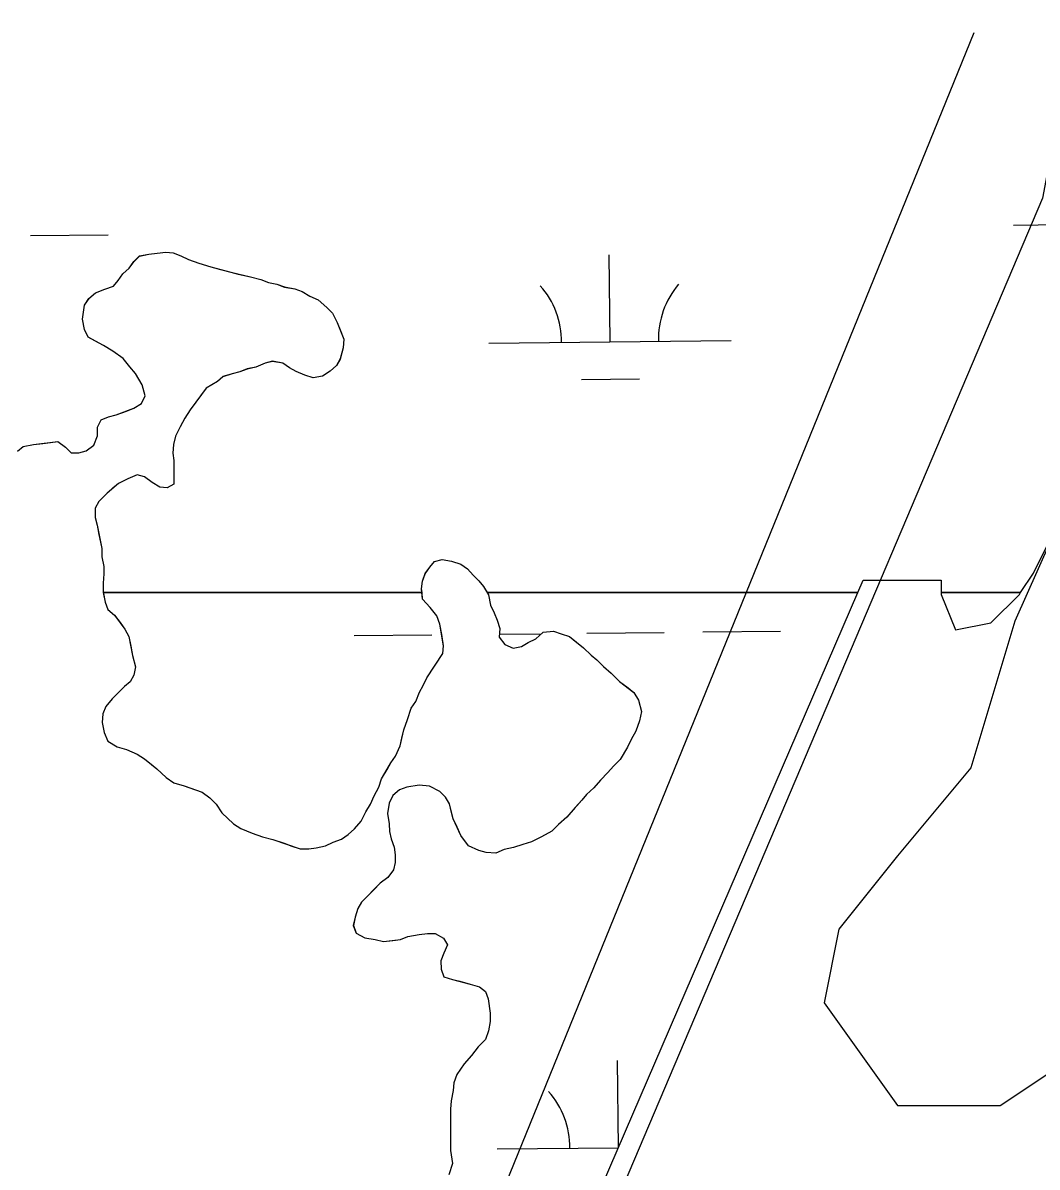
# Model space of a CAD drawing. Extents: x 3734862 to 3772949, y 391520 to 417239.
# Drawn here: x 3749254.6 to 3749673.5, y 411429.8 to 411902.3 of the extents above; entities that cross this region are included whole.
import ezdxf

# ---------------------------------------------------------------- set-up
doc = ezdxf.new("R2010")
doc.units = 0
doc.layers.add('V-TOPO-SHOR', color=7, linetype='Continuous')
doc.layers.add('V-WETL-SWMP', color=7, linetype='Continuous')

msp = doc.modelspace()

# ---------------------------------------------------------------- linework, layer by layer
at = {"layer": 'V-TOPO-SHOR'}
msp.add_line((3749269.24, 410968.73), (3749647.52, 411898.31), dxfattribs=at)
for points in [[(3749689.37, 411902.29), (3749675.69, 411829.9), (3749438.26, 411270.54), (3749434.24, 411194.08), (3749518.74, 411157.86), (3749659.59, 411113.6), (3749712.85, 411097.51)], [(3749252.44, 411725.37), (3749254.75, 411727.32), (3749259.02, 411728.13), (3749262.9, 411728.54), (3749266, 411728.95), (3749269.1, 411729.36), (3749272.22, 411727.05), (3749274.56, 411724.73), (3749277.67, 411724.76), (3749280.77, 411725.55), (3749283.86, 411727.9), (3749285.39, 411731.79), (3749285.36, 411735.29), (3749286.9, 411738.4), (3749289.99, 411739.58), (3749293.09, 411740.38), (3749297.35, 411741.96), (3749300.45, 411743.14), (3749303.54, 411745.1), (3749305.07, 411748.22), (3749303.88, 411752.87), (3749301.13, 411757.51), (3749298.79, 411760.21), (3749296.05, 411763.68), (3749291.76, 411766.76), (3749287.86, 411769.06), (3749284.36, 411770.98), (3749281.63, 411772.52), (3749280.06, 411775.61), (3749279.25, 411779.88), (3749279.99, 411785.7), (3749281.92, 411788.43), (3749284.62, 411790.78), (3749288.49, 411792.35), (3749291.97, 411793.54), (3749293.9, 411795.88), (3749295.82, 411798.61), (3749298.52, 411800.96), (3749300.45, 411803.69), (3749302.76, 411806.03), (3749306.64, 411806.83), (3749310.13, 411807.24), (3749313.62, 411807.65), (3749316.72, 411807.28), (3749319.83, 411806.14), (3749322.95, 411804.61), (3749327.23, 411803.08), (3749332.29, 411801.56), (3749336.17, 411800.42), (3749340.45, 411799.29), (3749343.56, 411798.53), (3749348.61, 411797.4), (3749352.89, 411796.26), (3749356, 411795.12), (3749359.5, 411794.36), (3749362.61, 411793.22), (3749366.88, 411792.47), (3749370, 411791.33), (3749373.11, 411789.41), (3749376.62, 411787.88), (3749380.13, 411784.79), (3749382.47, 411782.48), (3749384.44, 411778.61), (3749385.62, 411775.52), (3749387.2, 411771.65), (3749386.83, 411768.15), (3749385.7, 411763.49), (3749384.17, 411760.76), (3749381.46, 411758.41), (3749378.37, 411756.45), (3749374.49, 411755.65), (3749370.99, 411756.79), (3749367.49, 411758.32), (3749364.76, 411759.86), (3749362.03, 411761.78), (3749357.76, 411762.53), (3749354.66, 411761.73), (3749350.79, 411760.16)], [(3749350.79, 411760.16), (3749347.3, 411759.36), (3749344.21, 411758.17), (3749341.11, 411757.38), (3749337.23, 411756.19), (3749334.92, 411754.23), (3749330.28, 411751.48), (3749328.35, 411748.76), (3749326.05, 411745.64), (3749323.74, 411742.52), (3749321.43, 411739.01), (3749319.51, 411735.5), (3749317.6, 411731.61), (3749316.85, 411728.11), (3749316.48, 411724.62), (3749316.89, 411721.52), (3749316.91, 411718.41), (3749316.93, 411715.31), (3749316.95, 411711.81), (3749314.24, 411710.24), (3749311.14, 411710.61), (3749308.02, 411712.53), (3749304.9, 411714.84), (3749301.79, 411715.6), (3749297.92, 411714.02), (3749294.05, 411712.05), (3749291.73, 411710.1), (3749289.42, 411708.14), (3749285.95, 411704.63), (3749284.41, 411701.9), (3749284.44, 411698.02), (3749285.23, 411694.92), (3749286.04, 411691.05), (3749287.24, 411685.23), (3749287.26, 411681.74), (3749288.06, 411677.86), (3749288.08, 411674.76), (3749287.72, 411670.88), (3749287.74, 411667.38), (3749288.54, 411663.12), (3749289.73, 411660.02), (3749292.46, 411657.71), (3749294.81, 411654.62), (3749296.77, 411651.92), (3749298.34, 411648.82), (3749299.14, 411644.95), (3749299.94, 411641.07), (3749301.14, 411636.42), (3749300.38, 411632.92), (3749298.85, 411630.2), (3749296.53, 411628.24), (3749294.22, 411625.9), (3749291.52, 411623.16), (3749288.82, 411620.04), (3749287.68, 411616.93), (3749287.31, 411613.43), (3749288.12, 411609.17), (3749289.69, 411605.69), (3749293.59, 411603.38), (3749297.47, 411602.24), (3749301.75, 411600.33), (3749304.87, 411598.41), (3749307.6, 411596.1), (3749309.95, 411594.17), (3749313.85, 411590.71), (3749316.97, 411588.4), (3749321.24, 411587.26), (3749325.52, 411585.74), (3749328.64, 411584.59), (3749331.75, 411582.29), (3749334.49, 411579.59), (3749336.84, 411576.11), (3749339.19, 411573.79), (3749341.53, 411571.48), (3749344.65, 411569.56), (3749349.31, 411567.65), (3749353.59, 411566.12), (3749357.87, 411564.99), (3749362.54, 411563.47), (3749365.65, 411562.32), (3749369.15, 411561.18), (3749372.64, 411561.2), (3749375.74, 411561.61), (3749379.62, 411562.41), (3749382.71, 411563.98), (3749386.2, 411565.17), (3749388.9, 411567.13), (3749391.6, 411569.47), (3749394.3, 411572.6), (3749396.22, 411576.49), (3749398.14, 411579.61), (3749399.67, 411583.11), (3749401.58, 411586.61), (3749402.73, 411590.11), (3749405.03, 411594.01), (3749406.57, 411596.74), (3749408.49, 411599.47), (3749410.4, 411603.75), (3749411.16, 411606.86), (3749411.91, 411610.35), (3749413.44, 411614.64)], [(3749688.59, 411709.85), (3749664.34, 411655.28), (3749646.16, 411594.66), (3749615.84, 411558.28), (3749591.59, 411527.97), (3749585.53, 411497.65), (3749615.84, 411455.21), (3749658.28, 411455.21), (3749712.85, 411491.59)], [(3749413.44, 411614.64), (3749414.96, 411619.3), (3749416.88, 411622.03), (3749418.41, 411625.92), (3749419.94, 411628.65), (3749421.48, 411631.76), (3749428.01, 411641.89), (3749428.38, 411645), (3749427.57, 411649.65), (3749426.77, 411653.92), (3749425.58, 411657.4), (3749422.84, 411660.88), (3749419.71, 411664.35), (3749419.3, 411668.62), (3749419.67, 411671.73), (3749420.81, 411674.84), (3749422.73, 411677.57), (3749424.66, 411679.91), (3749427.76, 411680.7), (3749431.64, 411679.95), (3749435.53, 411678.81), (3749438.26, 411676.89), (3749440.61, 411674.19), (3749442.95, 411671.87), (3749444.91, 411669.56), (3749446.87, 411666.08), (3749447.67, 411661.82), (3749449.24, 411658.72), (3749450.43, 411655.62), (3749451.62, 411652.14), (3749451.25, 411648.64), (3749453.6, 411645.55), (3749457.1, 411644.02), (3749460.59, 411644.82), (3749463.29, 411646.39), (3749466.39, 411647.96), (3749469.48, 411650.7), (3749473.74, 411651.12), (3749476.85, 411649.97), (3749480.35, 411648.83), (3749482.7, 411646.9), (3749486.21, 411644.21), (3749489.33, 411641.13), (3749491.67, 411639.2), (3749494.41, 411636.5), (3749497.53, 411633.8), (3749501.04, 411630.33), (3749504.55, 411627.64), (3749506.9, 411625.72), (3749508.85, 411622.62), (3749510.05, 411617.97), (3749509.3, 411614.09), (3749507.77, 411609.81), (3749505.86, 411606.3), (3749504.32, 411603.19), (3749501.25, 411598.12), (3749498.55, 411595.39), (3749496.24, 411592.66), (3749493.16, 411589.53), (3749490.46, 411586.41), (3749487.37, 411583.67), (3749485.45, 411581.33), (3749482.75, 411578.21), (3749479.28, 411574.31), (3749475.81, 411571.18), (3749473.11, 411568.45), (3749468.86, 411566.09), (3749464.6, 411564.12), (3749461.12, 411562.93), (3749457.24, 411561.74), (3749453.37, 411560.95), (3749449.88, 411559.37), (3749446, 411559.73), (3749442.89, 411560.49), (3749438.61, 411562.4), (3749435.48, 411566.65), (3749433.9, 411570.13), (3749432.33, 411573.62), (3749431.53, 411576.72), (3749430.74, 411579.82), (3749429.17, 411582.52), (3749426.82, 411584.84), (3749422.54, 411587.14), (3749418.27, 411587.5), (3749413.23, 411586.69), (3749410.13, 411585.5), (3749407.43, 411583.16), (3749405.9, 411580.04), (3749405.15, 411575.77), (3749405.95, 411571.51), (3749405.97, 411568.4), (3749406.77, 411565.3), (3749407.95, 411561.82), (3749408.36, 411558.71), (3749408.38, 411555.61), (3749407.63, 411552.5)], [(3749407.63, 411552.5), (3749405.32, 411549.38), (3749402.23, 411547.03), (3749399.53, 411544.3), (3749396.83, 411541.56), (3749394.52, 411539.22), (3749392.98, 411536.49), (3749391.84, 411532.99), (3749391.08, 411529.49), (3749392.27, 411526.4), (3749395.77, 411524.48), (3749400.05, 411523.73), (3749403.55, 411522.98), (3749407.43, 411523.39), (3749410.53, 411523.8), (3749413.62, 411524.98), (3749418.28, 411525.79), (3749421.77, 411526.2), (3749424.87, 411526.22), (3749428.38, 411524.3), (3749429.95, 411521.6), (3749428.42, 411518.09), (3749427.27, 411514.98), (3749427.3, 411511.49), (3749428.48, 411508.39), (3749431.98, 411507.25), (3749435.09, 411506.49), (3749439.37, 411505.36), (3749443.25, 411504.22), (3749445.6, 411502.29), (3749446.78, 411499.2), (3749447.59, 411493.38), (3749447.62, 411489.89), (3749446.86, 411486), (3749445.72, 411482.5), (3749442.64, 411479.38), (3749439.94, 411475.86), (3749436.86, 411472.35), (3749433.78, 411468.06), (3749432.64, 411464.56), (3749432.27, 411461.46), (3749431.52, 411457.18), (3749431.16, 411453.69), (3749431.19, 411449.42), (3749431.21, 411446.31), (3749431.23, 411443.21), (3749431.25, 411439.72), (3749431.27, 411436.61), (3749432.08, 411431.18), (3749430.56, 411426.52)]]:
    msp.add_lwpolyline(points, dxfattribs=at)
at = {"layer": 'V-WETL-SWMP'}
for p, q in [((3749663.67, 411818.76), (3749695.66, 411819.1)), ((3749257.78, 411814.47), (3749289.78, 411814.81)), ((3749298.52, 411800.95), (3749300.44, 411803.68)), ((3749300.44, 411803.68), (3749302.76, 411806.02)), ((3749302.76, 411806.02), (3749306.63, 411806.82)), ((3749306.63, 411806.82), (3749313.61, 411807.64)), ((3749313.61, 411807.64), (3749316.72, 411807.28)), ((3749316.72, 411807.28), (3749319.83, 411806.13)), ((3749319.83, 411806.13), (3749322.95, 411804.6)), ((3749322.95, 411804.6), (3749327.23, 411803.07)), ((3749497.1, 411770.57), (3749496.72, 411806.57)), ((3749293.9, 411795.88), (3749295.82, 411798.6)), ((3749295.82, 411798.6), (3749298.52, 411800.95)), ((3749327.23, 411803.07), (3749332.28, 411801.56)), ((3749332.28, 411801.56), (3749340.45, 411799.28)), ((3749340.45, 411799.28), (3749348.61, 411797.39)), ((3749291.97, 411793.53), (3749293.9, 411795.88)), ((3749348.61, 411797.39), (3749352.89, 411796.25)), ((3749352.89, 411796.25), (3749356, 411795.11)), ((3749356, 411795.11), (3749359.5, 411794.36)), ((3749359.5, 411794.36), (3749362.61, 411793.21)), ((3749281.91, 411788.42), (3749284.62, 411790.77)), ((3749284.62, 411790.77), (3749288.49, 411792.35)), ((3749288.49, 411792.35), (3749291.97, 411793.53)), ((3749362.61, 411793.21), (3749366.88, 411792.46)), ((3749366.88, 411792.46), (3749369.99, 411791.32)), ((3749369.99, 411791.32), (3749373.11, 411789.4)), ((3749373.11, 411789.4), (3749376.61, 411787.87)), ((3749279.25, 411779.87), (3749279.99, 411785.7)), ((3749279.99, 411785.7), (3749281.91, 411788.42)), ((3749376.61, 411787.87), (3749380.13, 411784.79)), ((3749380.13, 411784.79), (3749382.47, 411782.47)), ((3749280.06, 411775.61), (3749279.25, 411779.87)), ((3749382.47, 411782.47), (3749384.44, 411778.61)), ((3749281.63, 411772.51), (3749280.06, 411775.61)), ((3749384.44, 411778.61), (3749387.2, 411771.64)), ((3749287.86, 411769.06), (3749281.63, 411772.51)), ((3749387.2, 411771.64), (3749386.83, 411768.14)), ((3749447.1, 411770.04), (3749547.1, 411771.1)), ((3749291.76, 411766.76), (3749287.86, 411769.06)), ((3749296.04, 411763.68), (3749291.76, 411766.76)), ((3749386.83, 411768.14), (3749385.7, 411763.48)), ((3749298.78, 411760.2), (3749296.04, 411763.68)), ((3749354.66, 411761.73), (3749350.79, 411760.15)), ((3749357.76, 411762.52), (3749354.66, 411761.73)), ((3749362.03, 411761.77), (3749357.76, 411762.52)), ((3749364.76, 411759.85), (3749362.03, 411761.77)), ((3749385.7, 411763.48), (3749384.16, 411760.75)), ((3749301.13, 411757.5), (3749298.78, 411760.2)), ((3749303.88, 411752.86), (3749301.13, 411757.5)), ((3749337.23, 411756.18), (3749334.92, 411754.23)), ((3749341.1, 411757.37), (3749337.23, 411756.18)), ((3749344.2, 411758.17), (3749341.1, 411757.37)), ((3749347.3, 411759.35), (3749344.2, 411758.17)), ((3749350.79, 411760.15), (3749347.3, 411759.35)), ((3749367.49, 411758.32), (3749364.76, 411759.85)), ((3749370.99, 411756.79), (3749367.49, 411758.32)), ((3749374.49, 411755.65), (3749370.99, 411756.79)), ((3749378.37, 411756.45), (3749374.49, 411755.65)), ((3749381.46, 411758.41), (3749378.37, 411756.45)), ((3749384.16, 411760.75), (3749381.46, 411758.41)), ((3749305.07, 411748.21), (3749303.88, 411752.86)), ((3749330.28, 411751.48), (3749323.74, 411742.51)), ((3749334.92, 411754.23), (3749330.28, 411751.48)), ((3749485.27, 411755.01), (3749509.26, 411755.27)), ((3749303.54, 411745.1), (3749305.07, 411748.21)), ((3749293.09, 411740.37), (3749300.45, 411743.14)), ((3749300.45, 411743.14), (3749303.54, 411745.1)), ((3749323.74, 411742.51), (3749321.43, 411739)), ((3749285.36, 411735.28), (3749286.89, 411738.39)), ((3749286.89, 411738.39), (3749289.99, 411739.58)), ((3749289.99, 411739.58), (3749293.09, 411740.37)), ((3749321.43, 411739), (3749319.51, 411735.5)), ((3749285.38, 411731.79), (3749285.36, 411735.28)), ((3749319.51, 411735.5), (3749317.6, 411731.61)), ((3749254.75, 411727.32), (3749259.02, 411728.12)), ((3749259.02, 411728.12), (3749269.1, 411729.35)), ((3749269.1, 411729.35), (3749272.22, 411727.04)), ((3749280.77, 411725.55), (3749283.86, 411727.9)), ((3749283.86, 411727.9), (3749285.38, 411731.79)), ((3749316.84, 411728.11), (3749316.48, 411724.61)), ((3749317.6, 411731.61), (3749316.84, 411728.11)), ((3749252.44, 411725.37), (3749254.75, 411727.32)), ((3749272.22, 411727.04), (3749274.56, 411724.73)), ((3749274.56, 411724.73), (3749277.67, 411724.75)), ((3749277.67, 411724.75), (3749280.77, 411725.55)), ((3749316.48, 411724.61), (3749316.89, 411721.51)), ((3749316.89, 411721.51), (3749316.95, 411711.81)), ((3749297.92, 411714.02), (3749294.05, 411712.05)), ((3749301.79, 411715.59), (3749297.92, 411714.02)), ((3749304.9, 411714.84), (3749301.79, 411715.59)), ((3749308.02, 411712.53), (3749304.9, 411714.84)), ((3749294.05, 411712.05), (3749289.42, 411708.14)), ((3749311.14, 411710.61), (3749308.02, 411712.53)), ((3749314.24, 411710.24), (3749311.14, 411710.61)), ((3749316.95, 411711.81), (3749314.24, 411710.24)), ((3749285.95, 411704.62), (3749284.41, 411701.9)), ((3749289.42, 411708.14), (3749285.95, 411704.62)), ((3749284.41, 411701.9), (3749284.44, 411698.02)), ((3749284.44, 411698.02), (3749285.23, 411694.92)), ((3749285.23, 411694.92), (3749287.24, 411685.23)), ((3749672.02, 411675.06), (3749683.75, 411698.53)), ((3749287.24, 411685.23), (3749287.26, 411681.74)), ((3749287.26, 411681.74), (3749288.06, 411677.86)), ((3749424.66, 411679.9), (3749427.76, 411680.7)), ((3749427.76, 411680.7), (3749431.64, 411679.95)), ((3749288.06, 411677.86), (3749288.08, 411674.76)), ((3749420.81, 411674.83), (3749422.73, 411677.56)), ((3749422.73, 411677.56), (3749424.66, 411679.9)), ((3749431.64, 411679.95), (3749435.53, 411678.81)), ((3749435.53, 411678.81), (3749438.26, 411676.89)), ((3749438.26, 411676.89), (3749440.61, 411674.18)), ((3749288.08, 411674.76), (3749287.72, 411670.87)), ((3749419.3, 411668.61), (3749419.67, 411671.72)), ((3749419.67, 411671.72), (3749420.81, 411674.83)), ((3749440.61, 411674.18), (3749442.95, 411671.87)), ((3749442.95, 411671.87), (3749444.91, 411669.55)), ((3749599.43, 411667.01), (3749601.64, 411672.13)), ((3749601.64, 411672.13), (3749633.9, 411672.13)), ((3749633.9, 411672.13), (3749633.9, 411667.01)), ((3749666.65, 411667.01), (3749672.02, 411675.06)), ((3749287.72, 411670.87), (3749287.74, 411667.38)), ((3749287.74, 411667.38), (3749287.81, 411667.01)), ((3749287.81, 411667.01), (3749419.45, 411667.01)), ((3749419.45, 411667.01), (3749419.3, 411668.61)), ((3749444.91, 411669.55), (3749446.34, 411667.01)), ((3749446.34, 411667.01), (3749599.43, 411667.01)), ((3749633.9, 411667.01), (3749666.65, 411667.01)), ((3749391.45, 411649.23), (3749423.44, 411649.57)), ((3749451.38, 411649.87), (3749468.74, 411650.05)), ((3749487.45, 411650.25), (3749519.44, 411650.58)), ((3749535.44, 411650.75), (3749567.44, 411651.09)), ((3749500.54, 411437.77), (3749500.15, 411473.77)), ((3749450.54, 411437.24), (3749500.55, 411437.77))]:
    msp.add_line(p, q, dxfattribs=at)
for points in [[(3749419.45, 411667.01), (3749287.81, 411667.01), (3749288.54, 411663.12), (3749289.73, 411660.02), (3749292.46, 411657.71), (3749296.77, 411651.92), (3749298.34, 411648.82), (3749299.94, 411641.07), (3749301.14, 411636.42), (3749300.38, 411632.92), (3749298.85, 411630.2), (3749296.53, 411628.24), (3749291.52, 411623.16), (3749288.82, 411620.04), (3749287.68, 411616.93), (3749287.31, 411613.43), (3749288.12, 411609.17), (3749289.69, 411605.69), (3749293.59, 411603.38), (3749297.47, 411602.24), (3749301.75, 411600.33), (3749304.87, 411598.41), (3749309.95, 411594.17), (3749313.85, 411590.71), (3749316.97, 411588.4), (3749321.24, 411587.26), (3749328.64, 411584.59), (3749331.75, 411582.28), (3749334.49, 411579.59), (3749336.84, 411576.11), (3749341.53, 411571.48), (3749344.64, 411569.56), (3749349.31, 411567.65), (3749353.59, 411566.12), (3749357.87, 411564.99), (3749369.15, 411561.18), (3749372.64, 411561.2), (3749375.74, 411561.61), (3749379.62, 411562.41), (3749382.71, 411563.98), (3749386.2, 411565.17), (3749388.9, 411567.13), (3749391.6, 411569.47), (3749394.3, 411572.6), (3749396.22, 411576.49), (3749398.14, 411579.61), (3749399.67, 411583.11), (3749401.58, 411586.61), (3749402.73, 411590.11), (3749406.56, 411596.74), (3749408.49, 411599.47), (3749410.4, 411603.75), (3749411.91, 411610.35), (3749413.44, 411614.63), (3749414.96, 411619.3), (3749416.88, 411622.03), (3749418.41, 411625.92), (3749419.94, 411628.65), (3749421.48, 411631.76), (3749428.01, 411641.89), (3749428.38, 411645), (3749426.77, 411653.92), (3749425.58, 411657.4), (3749422.84, 411660.88), (3749419.71, 411664.35)], [(3749633.9, 411667.01), (3749633.9, 411666.26), (3749639.76, 411651.59), (3749654.42, 411654.52), (3749666.15, 411666.26), (3749666.65, 411667.01)]]:
    msp.add_lwpolyline(points, close=True, dxfattribs=at)
for points in [[(3749425.7, 411264.26), (3749599.43, 411667.01), (3749446.34, 411667.01), (3749446.87, 411666.08), (3749447.67, 411661.81), (3749449.25, 411658.72), (3749450.43, 411655.62), (3749451.62, 411652.14), (3749451.25, 411648.64), (3749453.6, 411645.55), (3749457.1, 411644.02), (3749460.59, 411644.82), (3749463.3, 411646.39), (3749466.39, 411647.96), (3749469.48, 411650.7), (3749473.74, 411651.11), (3749476.86, 411649.97), (3749480.36, 411648.83), (3749486.21, 411644.21), (3749489.33, 411641.12), (3749491.67, 411639.2), (3749494.41, 411636.5), (3749497.53, 411633.8), (3749501.04, 411630.33), (3749506.9, 411625.71), (3749508.86, 411622.62), (3749510.05, 411617.97), (3749509.3, 411614.09), (3749507.77, 411609.81), (3749505.86, 411606.3), (3749504.32, 411603.19), (3749501.25, 411598.12), (3749498.55, 411595.39), (3749496.24, 411592.66), (3749493.16, 411589.53), (3749490.46, 411586.41), (3749487.37, 411583.67), (3749485.45, 411581.33), (3749479.28, 411574.31), (3749475.81, 411571.18), (3749473.11, 411568.45), (3749468.86, 411566.09), (3749464.6, 411564.12), (3749461.12, 411562.93), (3749457.24, 411561.75), (3749453.37, 411560.95), (3749449.88, 411559.37), (3749446, 411559.73), (3749442.89, 411560.49), (3749438.61, 411562.4), (3749435.48, 411566.65), (3749432.33, 411573.62), (3749430.74, 411579.82), (3749429.17, 411582.52), (3749426.82, 411584.84), (3749422.54, 411587.14), (3749418.27, 411587.5), (3749413.23, 411586.69), (3749410.13, 411585.51), (3749407.43, 411583.16), (3749405.9, 411580.04), (3749405.15, 411575.77), (3749405.95, 411571.51), (3749405.97, 411568.4), (3749406.77, 411565.3), (3749407.95, 411561.82), (3749408.36, 411558.72), (3749408.38, 411555.61), (3749407.63, 411552.5), (3749405.32, 411549.38), (3749402.23, 411547.03), (3749394.52, 411539.22), (3749392.98, 411536.49), (3749391.84, 411532.99), (3749391.09, 411529.5), (3749392.27, 411526.4), (3749395.77, 411524.48), (3749400.05, 411523.73), (3749403.55, 411522.98), (3749410.53, 411523.8), (3749413.62, 411524.98), (3749418.28, 411525.79), (3749421.77, 411526.2), (3749424.87, 411526.22), (3749428.38, 411524.3), (3749429.95, 411521.6), (3749428.42, 411518.09), (3749427.27, 411514.98), (3749427.29, 411511.49), (3749428.48, 411508.39), (3749431.98, 411507.25)], [(3749431.98, 411507.25), (3749439.37, 411505.36), (3749443.25, 411504.22), (3749445.6, 411502.29), (3749446.78, 411499.2), (3749447.59, 411493.38), (3749447.62, 411489.89), (3749446.86, 411486), (3749445.72, 411482.5), (3749442.64, 411479.38), (3749439.94, 411475.86), (3749436.86, 411472.35), (3749433.78, 411468.06), (3749432.64, 411464.56), (3749432.27, 411461.46), (3749431.52, 411457.18), (3749431.16, 411453.69), (3749431.27, 411436.61), (3749432.08, 411431.18), (3749430.56, 411426.52)]]:
    msp.add_lwpolyline(points, dxfattribs=at)
for centre, start, end in [((3749552.34, 411771.63), 139.8333, 181.377), ((3749441.86, 411770.46), 359.8334, 41.377), ((3749445.29, 411437.66), 359.8334, 41.377)]:
    msp.add_arc(centre, 35.25, start, end, dxfattribs=at)

doc.saveas('drawing.dxf')
